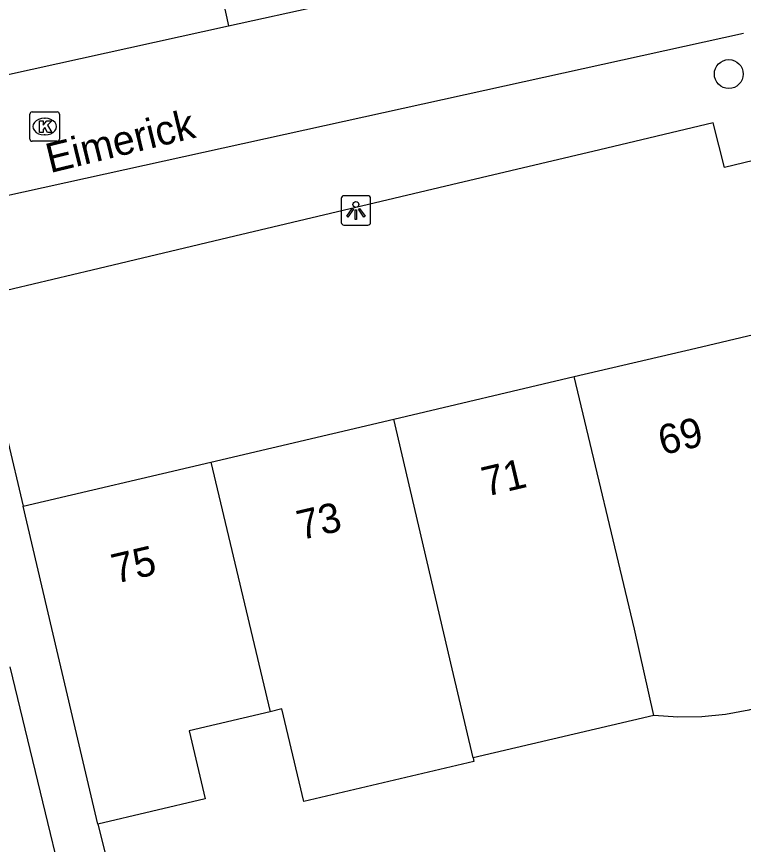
# Model space of a CAD drawing. Extents: x 157793 to 159380, y 380882 to 382313.
# Drawn here: x 158715.15 to 158739.78, y 381211.32 to 381239.4 of the extents above; entities that cross this region are included whole.
import ezdxf

# ---------------------------------------------------------------- set-up
doc = ezdxf.new("R2010")
doc.units = 0
for name, color, linetype in [('IMGEO_Boom', 7, 'Continuous'), ('IMGEO_Kolk', 7, 'Continuous'), ('IMGEO_Lichtpunt', 7, 'Continuous'), ('IMGEO_Openbare_ruimte_label', 7, 'Continuous'), ('IMGEO_Pand', 7, 'Continuous'), ('IMGEO_Pand_nummerreeks', 7, 'Continuous'), ('IMGEO_Rijbaan_lokaal_open', 7, 'Continuous'), ('IMGEO_Voetpad_open', 7, 'Continuous')]:
    doc.layers.add(name, color=color, linetype=linetype)

msp = doc.modelspace()

# ---------------------------------------------------------------- linework, layer by layer
at = {"layer": 'IMGEO_Boom'}
msp.add_circle((158739.285, 381237.448), 0.489, dxfattribs=at)
at = {"layer": 'IMGEO_Kolk'}
for p, q in [((158715.6, 381235.241), (158715.6, 381236.093)), ((158715.675, 381236.167), (158716.527, 381236.167)), ((158716.601, 381236.093), (158716.601, 381235.241)), ((158716.088, 381235.947), (158716.113, 381235.947)), ((158716.111, 381235.387), (158716.086, 381235.387)), ((158716.527, 381235.167), (158715.675, 381235.167))]:
    msp.add_line(p, q, dxfattribs=at)
for points in [[(158715.6, 381235.241), (158715.6, 381236.093)], [(158715.675, 381236.167), (158716.527, 381236.167)], [(158716.601, 381236.093), (158716.601, 381235.241)], [(158715.921, 381235.867), (158716.044, 381235.867), (158716.044, 381235.716), (158716.174, 381235.867), (158716.338, 381235.867), (158716.192, 381235.716), (158716.345, 381235.467), (158716.193, 381235.467), (158716.108, 381235.631), (158716.044, 381235.564), (158716.044, 381235.467), (158715.921, 381235.467), (158715.921, 381235.867)], [(158716.527, 381235.167), (158715.675, 381235.167)]]:
    msp.add_lwpolyline(points, dxfattribs=at)
for centre, start, end in [((158715.677, 381236.091), 91.552, 178.448), ((158715.677, 381236.091), 91.552, 178.448), ((158716.525, 381236.091), 1.552, 88.448), ((158716.525, 381236.091), 1.552, 88.448), ((158715.677, 381235.243), 181.552, 268.448), ((158715.677, 381235.243), 181.552, 268.448), ((158716.525, 381235.243), 271.552, 358.448), ((158716.525, 381235.243), 271.552, 358.448)]:
    msp.add_arc(centre, 0.0765, start, end, dxfattribs=at)
for centre, major_axis, ratio, start_param, end_param in [((158716.087, 381235.667), (-0.387, 0.002), 0.722429, 4.712389, 7.853982), ((158716.112, 381235.667), (-0.39, 0.002), 0.717154, 1.570796, 4.712389)]:
    msp.add_ellipse(centre, major_axis=major_axis, ratio=ratio, start_param=start_param, end_param=end_param, dxfattribs=at)
at = {"layer": 'IMGEO_Lichtpunt'}
for p, q in [((158727.051, 381233.321), (158726.243, 381233.321)), ((158727.051, 381233.321), (158726.243, 381233.321)), ((158726.149, 381233.226), (158726.149, 381232.419)), ((158726.149, 381233.226), (158726.149, 381232.419)), ((158727.145, 381232.419), (158727.145, 381233.226)), ((158727.145, 381232.419), (158727.145, 381233.226)), ((158726.243, 381232.325), (158727.051, 381232.325)), ((158726.243, 381232.325), (158727.051, 381232.325))]:
    msp.add_line(p, q, dxfattribs=at)
for points in [[(158726.523, 381232.89), (158726.562, 381232.862), (158726.374, 381232.6), (158726.336, 381232.627), (158726.523, 381232.89)], [(158726.625, 381232.842), (158726.672, 381232.842), (158726.672, 381232.52), (158726.625, 381232.52), (158726.625, 381232.842)], [(158726.735, 381232.862), (158726.773, 381232.889), (158726.96, 381232.627), (158726.921, 381232.599), (158726.735, 381232.862)]]:
    msp.add_lwpolyline(points, dxfattribs=at)
msp.add_circle((158726.648, 381233.024), 0.0994, dxfattribs=at)
for centre, start, end in [((158726.243, 381233.226), 90, 180), ((158726.243, 381233.226), 90, 180), ((158727.051, 381233.226), 0, 90), ((158727.051, 381233.226), 0, 90), ((158726.243, 381232.419), 180, 270), ((158726.243, 381232.419), 180, 270), ((158727.051, 381232.419), 270, 0), ((158727.051, 381232.419), 270, 360)]:
    msp.add_arc(centre, 0.0946, start, end, dxfattribs=at)
at = {"layer": 'IMGEO_Pand'}
for points in [[(158734.044, 381227.188), (158738.169, 381228.158), (158740.123, 381228.618), (158740.342, 381228.67)], [(158727.933, 381225.75), (158734.044, 381227.188)], [(158736.75, 381215.701), (158736.091, 381218.623), (158734.044, 381227.188)], [(158721.735, 381224.292), (158727.933, 381225.75)], [(158730.621, 381214.255), (158729.907, 381217.279), (158727.933, 381225.75)], [(158715.369, 381222.795), (158721.735, 381224.292)], [(158721.735, 381224.292), (158723.737, 381215.823)], [(158717.906, 381212.012), (158717.363, 381214.319), (158716.514, 381217.928), (158715.369, 381222.795)], [(158742.282, 381219.866), (158742.921, 381217.157), (158742.228, 381216.74), (158741.5, 381216.386), (158740.744, 381216.098), (158739.966, 381215.877), (158739.171, 381215.727), (158738.366, 381215.647), (158737.557, 381215.638), (158736.75, 381215.701)], [(158730.621, 381214.255), (158730.649, 381214.135), (158724.882, 381212.775), (158724.141, 381215.918), (158723.737, 381215.823)], [(158723.737, 381215.823), (158720.991, 381215.175), (158721.535, 381212.868), (158717.906, 381212.012)], [(158736.75, 381215.701), (158730.621, 381214.255)]]:
    msp.add_lwpolyline(points, dxfattribs=at)
at = {"layer": 'IMGEO_Rijbaan_lokaal_open'}
for points in [[(158722.329, 381239.078), (158735.119, 381241.895)], [(158704.763, 381235.745), (158707.972, 381236.452), (158712.295, 381236.887), (158713.157, 381237.058), (158722.329, 381239.078)], [(158705.376, 381231.347), (158708.347, 381232.181), (158713.376, 381233.016), (158739.788, 381238.832)]]:
    msp.add_lwpolyline(points, dxfattribs=at)
at = {"layer": 'IMGEO_Voetpad_open'}
for points in [[(158721.922, 381240.947), (158722.329, 381239.078)], [(158764.408, 381236.842), (158763.79, 381239.289), (158757.834, 381237.88), (158757.619, 381238.739), (158739.138, 381234.278), (158738.759, 381235.789), (158734.916, 381234.878), (158729.889, 381233.687), (158722.54, 381231.945), (158717.707, 381230.799), (158713.697, 381229.849)], [(158713.697, 381229.849), (158715.369, 381222.795)], [(158717.835, 381205.337), (158714.924, 381217.35)], [(158717.906, 381212.012), (158719.534, 381205.478)]]:
    msp.add_lwpolyline(points, dxfattribs=at)

# ---------------------------------------------------------------- texts
at = {"layer": 'IMGEO_Openbare_ruimte_label'}
msp.add_text('Eimerick', height=1, rotation=13.7165, dxfattribs=at).set_placement((158716.282, 381234.086))
at = {"layer": 'IMGEO_Pand_nummerreeks'}
for s, rotation, p in [('69', 13.2353, (158737.03, 381224.52)), ('71', 13.2384, (158731.045, 381223.113)), ('73', 13.2353, (158724.78, 381221.638)), ('75', 13.2353, (158718.498, 381220.161))]:
    msp.add_text(s, height=1, rotation=rotation, dxfattribs=at).set_placement(p)

doc.saveas('drawing.dxf')
